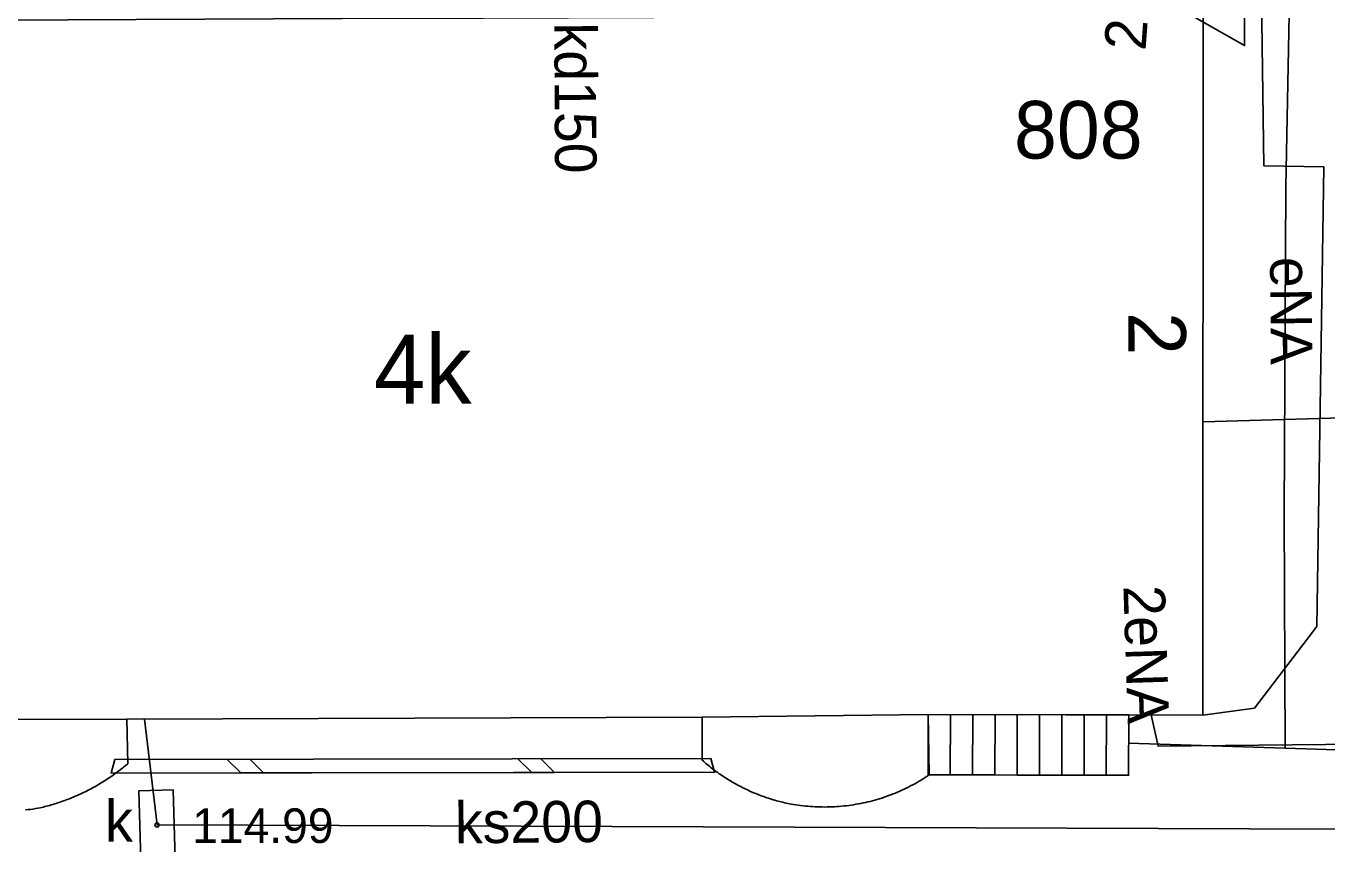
# Model space of a CAD drawing. Extents: x 6434771 to 6436222, y 5663454 to 5664782.
# Drawn here: x 6435090.98 to 6435119.21, y 5664209.23 to 5664226.99 of the extents above; entities that cross this region are included whole.
import ezdxf

# ---------------------------------------------------------------- set-up
doc = ezdxf.new("R2010")
doc.units = 0
for name, color, linetype in [('Warstwa 1', 7, 'Continuous'), ('Warstwa 10', 7, 'Continuous'), ('Warstwa 12', 7, 'Continuous'), ('Warstwa 13', 7, 'Continuous'), ('Warstwa 14', 7, 'Continuous'), ('Warstwa 36', 7, 'Continuous'), ('Warstwa 4', 7, 'Continuous'), ('Warstwa 5', 7, 'Continuous'), ('Warstwa 6', 7, 'Continuous'), ('Warstwa 7', 7, 'Continuous'), ('Warstwa 8', 7, 'Continuous'), ('Warstwa 9', 7, 'Continuous')]:
    doc.layers.add(name, color=color, linetype=linetype)

msp = doc.modelspace()

# ---------------------------------------------------------------- linework, layer by layer
at = {"layer": 'Warstwa 1'}
msp.add_lwpolyline([(6435090.975, 5664209.969), (6435091.028, 5664209.976), (6435091.08, 5664209.982), (6435091.132, 5664209.99), (6435091.185, 5664209.998), (6435091.237, 5664210.006), (6435091.289, 5664210.016), (6435091.324, 5664210.024), (6435091.36, 5664210.033), (6435091.394, 5664210.041), (6435091.429, 5664210.051), (6435091.463, 5664210.06), (6435091.498, 5664210.069), (6435091.532, 5664210.08), (6435091.566, 5664210.089), (6435091.6, 5664210.1), (6435091.635, 5664210.11), (6435091.669, 5664210.122), (6435091.703, 5664210.133), (6435091.737, 5664210.144), (6435091.771, 5664210.157), (6435091.804, 5664210.168), (6435091.838, 5664210.181), (6435091.872, 5664210.194), (6435091.905, 5664210.206), (6435091.939, 5664210.22), (6435091.972, 5664210.232), (6435092.005, 5664210.246), (6435092.037, 5664210.261), (6435092.071, 5664210.274), (6435092.104, 5664210.289), (6435092.136, 5664210.303), (6435092.169, 5664210.319), (6435092.201, 5664210.334), (6435092.233, 5664210.349), (6435092.266, 5664210.365), (6435092.298, 5664210.38), (6435092.329, 5664210.397), (6435092.361, 5664210.414), (6435092.393, 5664210.43), (6435092.425, 5664210.447), (6435092.456, 5664210.465), (6435092.487, 5664210.482), (6435092.518, 5664210.5), (6435092.55, 5664210.517), (6435092.58, 5664210.536), (6435092.611, 5664210.555), (6435092.641, 5664210.573), (6435092.671, 5664210.592), (6435092.702, 5664210.612), (6435092.732, 5664210.63), (6435092.762, 5664210.65), (6435092.791, 5664210.671), (6435092.822, 5664210.69), (6435092.851, 5664210.711), (6435092.88, 5664210.731), (6435092.909, 5664210.752), (6435092.939, 5664210.773), (6435092.967, 5664210.794), (6435092.996, 5664210.816), (6435093.024, 5664210.838), (6435093.053, 5664210.859), (6435093.081, 5664210.882), (6435093.108, 5664210.905), (6435093.137, 5664210.927), (6435093.164, 5664210.95), (6435093.191, 5664210.973), (6435093.173, 5664211.943), (6435105.655, 5664211.982), (6435105.653, 5664211.052), (6435105.681, 5664211.027), (6435105.708, 5664211.003), (6435105.735, 5664210.98), (6435105.763, 5664210.956), (6435105.792, 5664210.933), (6435105.82, 5664210.911), (6435105.848, 5664210.887), (6435105.877, 5664210.865), (6435105.906, 5664210.844), (6435105.935, 5664210.821), (6435105.964, 5664210.8), (6435105.993, 5664210.779), (6435106.023, 5664210.757), (6435106.052, 5664210.737), (6435106.082, 5664210.716), (6435106.113, 5664210.696), (6435106.143, 5664210.676), (6435106.174, 5664210.656), (6435106.204, 5664210.637), (6435106.235, 5664210.618), (6435106.266, 5664210.599), (6435106.298, 5664210.581), (6435106.328, 5664210.562), (6435106.36, 5664210.544), (6435106.392, 5664210.527), (6435106.424, 5664210.509), (6435106.456, 5664210.492), (6435106.488, 5664210.476), (6435106.52, 5664210.459), (6435106.553, 5664210.443), (6435106.586, 5664210.426), (6435106.619, 5664210.411), (6435106.651, 5664210.396), (6435106.684, 5664210.38), (6435106.717, 5664210.366), (6435106.751, 5664210.351), (6435106.784, 5664210.337), (6435106.818, 5664210.324), (6435106.851, 5664210.31), (6435106.885, 5664210.297), (6435106.919, 5664210.283), (6435106.953, 5664210.271), (6435106.987, 5664210.258), (6435107.022, 5664210.247), (6435107.056, 5664210.235), (6435107.09, 5664210.223), (6435107.125, 5664210.213), (6435107.159, 5664210.202), (6435107.194, 5664210.192), (6435107.229, 5664210.182), (6435107.264, 5664210.171), (6435107.3, 5664210.162), (6435107.335, 5664210.153), (6435107.369, 5664210.144), (6435107.404, 5664210.135), (6435107.44, 5664210.127), (6435107.475, 5664210.12), (6435107.511, 5664210.112), (6435107.547, 5664210.105), (6435107.582, 5664210.098), (6435107.634, 5664210.089), (6435107.685, 5664210.081), (6435107.737, 5664210.073), (6435107.789, 5664210.066), (6435107.84, 5664210.06), (6435107.892, 5664210.054), (6435107.945, 5664210.049), (6435107.997, 5664210.045), (6435108.049, 5664210.042), (6435108.101, 5664210.039), (6435108.154, 5664210.036), (6435108.206, 5664210.035), (6435108.259, 5664210.034), (6435108.311, 5664210.033), (6435108.363, 5664210.034), (6435108.416, 5664210.035), (6435108.468, 5664210.036), (6435108.52, 5664210.039), (6435108.572, 5664210.042), (6435108.625, 5664210.047), (6435108.677, 5664210.051), (6435108.73, 5664210.056), (6435108.782, 5664210.062), (6435108.834, 5664210.068), (6435108.885, 5664210.075), (6435108.937, 5664210.084), (6435108.989, 5664210.092), (6435109.04, 5664210.101), (6435109.091, 5664210.111), (6435109.142, 5664210.121), (6435109.193, 5664210.133), (6435109.245, 5664210.144), (6435109.296, 5664210.156), (6435109.347, 5664210.17), (6435109.397, 5664210.183), (6435109.447, 5664210.198), (6435109.497, 5664210.213), (6435109.548, 5664210.229), (6435109.597, 5664210.245), (6435109.647, 5664210.262), (6435109.696, 5664210.28), (6435109.746, 5664210.298), (6435109.794, 5664210.317), (6435109.843, 5664210.337), (6435109.891, 5664210.357), (6435109.939, 5664210.378), (6435109.987, 5664210.399), (6435110.034, 5664210.421), (6435110.081, 5664210.444), (6435110.129, 5664210.466), (6435110.175, 5664210.491), (6435110.221, 5664210.515), (6435110.268, 5664210.54), (6435110.313, 5664210.566), (6435110.358, 5664210.592), (6435110.403, 5664210.619), (6435110.448, 5664210.647), (6435110.492, 5664210.674), (6435110.536, 5664210.702), (6435110.58, 5664210.732), (6435110.556, 5664212.042), (6435116.516, 5664212.03), (6435116.522, 5664229.052)], dxfattribs=at)
at = {"layer": 'Warstwa 10'}
for p, q in [((6435095.642, 5664210.772), (6435095.342, 5664211.071)), ((6435096.137, 5664210.772), (6435095.837, 5664211.072)), ((6435101.956, 5664210.781), (6435101.655, 5664211.081)), ((6435102.451, 5664210.782), (6435102.15, 5664211.082))]:
    msp.add_line(p, q, dxfattribs=at)
msp.add_lwpolyline([(6435092.908, 5664211.067), (6435105.839, 5664211.088), (6435105.92, 5664210.788), (6435092.829, 5664210.767)], close=True, dxfattribs=at)
at = {"layer": 'Warstwa 12'}
for points in [[(6435118.299, 5664211.311), (6435118.282, 5664216.413), (6435118.318, 5664223.499), (6435118.498, 5664232.859), (6435115.352, 5664233.197), (6435099.502, 5664234.999)], [(6435134.083, 5664219.078), (6435133.393, 5664219.077), (6435128.578, 5664218.745), (6435116.518, 5664218.392)], [(6435132.261, 5664211.519), (6435115.548, 5664211.352), (6435115.394, 5664212.033)], [(6435118.299, 5664211.311), (6435114.905, 5664211.422)], [(6435132.126, 5664210.862), (6435118.299, 5664211.311)]]:
    msp.add_lwpolyline(points, dxfattribs=at)
at = {"layer": 'Warstwa 14'}
msp.add_circle((6435093.825, 5664209.644), 0.045, dxfattribs=at)
msp.add_circle((6435093.825, 5664209.644), 0.045, dxfattribs=at)
at = {"layer": 'Warstwa 36'}
for p, q in [((6435111.036, 5664210.731), (6435111.039, 5664212.042)), ((6435111.52, 5664210.731), (6435111.523, 5664212.041)), ((6435112.003, 5664210.73), (6435112.006, 5664212.04)), ((6435112.486, 5664210.729), (6435112.489, 5664212.038)), ((6435112.97, 5664210.728), (6435112.973, 5664212.037)), ((6435113.453, 5664210.726), (6435113.456, 5664212.036)), ((6435113.936, 5664210.725), (6435113.939, 5664212.035)), ((6435114.42, 5664210.724), (6435114.423, 5664212.035))]:
    msp.add_line(p, q, dxfattribs=at)
msp.add_lwpolyline([(6435110.556, 5664212.042), (6435110.553, 5664210.732), (6435114.903, 5664210.724), (6435114.906, 5664212.034)], close=True, dxfattribs=at)
at = {"layer": 'Warstwa 4'}
for points in [[(6435082.207, 5664228.908), (6435090.398, 5664228.949), (6435090.396, 5664227.118), (6435097.837, 5664227.148), (6435100.898, 5664227.161), (6435108.309, 5664227.191), (6435108.301, 5664228.992), (6435116.522, 5664229.052), (6435116.516, 5664212.03), (6435110.556, 5664212.042), (6435105.655, 5664211.982), (6435093.173, 5664211.943), (6435088.262, 5664211.933), (6435082.281, 5664211.915)], [(6435094.222, 5664208.906), (6435093.473, 5664208.883), (6435093.428, 5664210.382), (6435094.177, 5664210.405)]]:
    msp.add_lwpolyline(points, close=True, dxfattribs=at)
at = {"layer": 'Warstwa 6'}
msp.add_circle((6435093.825, 5664209.644), 0.045, dxfattribs=at)
at = {"layer": 'Warstwa 7'}
msp.add_lwpolyline([(6435117.412, 5664228.565), (6435117.419, 5664226.565), (6435115.683, 5664227.559)], close=True, dxfattribs=at)
msp.add_lwpolyline([(6435093.551, 5664211.944), (6435093.825, 5664209.644), (6435119.496, 5664209.554), (6435128.053, 5664220.751), (6435139.497, 5664221.843)], dxfattribs=at)
at = {"layer": 'Warstwa 9'}
for p, q in [((6435117.762, 5664229.047), (6435117.84, 5664223.956)), ((6435117.84, 5664223.956), (6435119.14, 5664223.93)), ((6435118.99, 5664213.95), (6435119.14, 5664223.93)), ((6435117.638, 5664212.177), (6435118.99, 5664213.95)), ((6435116.516, 5664212.03), (6435117.638, 5664212.177)), ((6435114.903, 5664210.724), (6435114.906, 5664212.033)), ((6435114.906, 5664212.033), (6435116.516, 5664212.03)), ((6435092.791, 5664210.671), (6435092.822, 5664210.69)), ((6435092.822, 5664210.69), (6435092.851, 5664210.711)), ((6435092.851, 5664210.711), (6435092.88, 5664210.731)), ((6435092.88, 5664210.731), (6435092.909, 5664210.752)), ((6435092.909, 5664210.752), (6435092.931, 5664210.767)), ((6435092.931, 5664210.767), (6435095.642, 5664210.772)), ((6435095.642, 5664210.772), (6435096.137, 5664210.772)), ((6435096.137, 5664210.772), (6435101.955, 5664210.782)), ((6435101.955, 5664210.782), (6435102.451, 5664210.782)), ((6435102.451, 5664210.782), (6435105.92, 5664210.788)), ((6435105.905, 5664210.845), (6435105.935, 5664210.821)), ((6435105.905, 5664210.845), (6435105.92, 5664210.788)), ((6435105.935, 5664210.821), (6435105.964, 5664210.8)), ((6435105.964, 5664210.8), (6435105.993, 5664210.779)), ((6435105.993, 5664210.779), (6435106.023, 5664210.757)), ((6435106.023, 5664210.757), (6435106.052, 5664210.737)), ((6435106.052, 5664210.737), (6435106.082, 5664210.716)), ((6435106.082, 5664210.716), (6435106.113, 5664210.696)), ((6435106.113, 5664210.696), (6435106.143, 5664210.676)), ((6435106.143, 5664210.676), (6435106.174, 5664210.656)), ((6435110.448, 5664210.647), (6435110.492, 5664210.674)), ((6435110.492, 5664210.674), (6435110.536, 5664210.702)), ((6435110.536, 5664210.702), (6435110.58, 5664210.732)), ((6435110.58, 5664210.732), (6435111.036, 5664210.731)), ((6435111.036, 5664210.731), (6435111.52, 5664210.73)), ((6435111.52, 5664210.73), (6435112.003, 5664210.729)), ((6435112.003, 5664210.729), (6435112.486, 5664210.728)), ((6435112.486, 5664210.728), (6435112.97, 5664210.728)), ((6435112.97, 5664210.728), (6435113.453, 5664210.727)), ((6435113.453, 5664210.727), (6435113.936, 5664210.726)), ((6435113.936, 5664210.726), (6435114.42, 5664210.725)), ((6435114.42, 5664210.725), (6435114.903, 5664210.724)), ((6435092.298, 5664210.38), (6435092.329, 5664210.397)), ((6435092.329, 5664210.397), (6435092.361, 5664210.414)), ((6435092.361, 5664210.414), (6435092.393, 5664210.43)), ((6435092.393, 5664210.43), (6435092.425, 5664210.447)), ((6435092.425, 5664210.447), (6435092.456, 5664210.465)), ((6435092.456, 5664210.465), (6435092.487, 5664210.482)), ((6435092.487, 5664210.482), (6435092.518, 5664210.5)), ((6435092.518, 5664210.5), (6435092.55, 5664210.517)), ((6435092.55, 5664210.517), (6435092.58, 5664210.536)), ((6435092.58, 5664210.536), (6435092.611, 5664210.555)), ((6435092.611, 5664210.555), (6435092.641, 5664210.573)), ((6435092.641, 5664210.573), (6435092.671, 5664210.592)), ((6435092.671, 5664210.592), (6435092.702, 5664210.612)), ((6435092.702, 5664210.612), (6435092.732, 5664210.63)), ((6435092.732, 5664210.63), (6435092.762, 5664210.65)), ((6435092.762, 5664210.65), (6435092.791, 5664210.671)), ((6435106.174, 5664210.656), (6435106.204, 5664210.637)), ((6435106.204, 5664210.637), (6435106.235, 5664210.618)), ((6435106.235, 5664210.618), (6435106.266, 5664210.599)), ((6435106.266, 5664210.599), (6435106.298, 5664210.581)), ((6435106.298, 5664210.581), (6435106.328, 5664210.562)), ((6435106.328, 5664210.562), (6435106.36, 5664210.544)), ((6435106.36, 5664210.544), (6435106.392, 5664210.527)), ((6435106.392, 5664210.527), (6435106.424, 5664210.509)), ((6435106.424, 5664210.509), (6435106.456, 5664210.492)), ((6435106.456, 5664210.492), (6435106.488, 5664210.476)), ((6435106.488, 5664210.476), (6435106.52, 5664210.459)), ((6435106.52, 5664210.459), (6435106.553, 5664210.443)), ((6435106.553, 5664210.443), (6435106.586, 5664210.426)), ((6435106.586, 5664210.426), (6435106.619, 5664210.411)), ((6435106.619, 5664210.411), (6435106.651, 5664210.396)), ((6435106.651, 5664210.396), (6435106.684, 5664210.38)), ((6435109.939, 5664210.378), (6435109.987, 5664210.399)), ((6435109.987, 5664210.399), (6435110.034, 5664210.421)), ((6435110.034, 5664210.421), (6435110.081, 5664210.444)), ((6435110.081, 5664210.444), (6435110.129, 5664210.466)), ((6435110.129, 5664210.466), (6435110.175, 5664210.491)), ((6435110.175, 5664210.491), (6435110.221, 5664210.515)), ((6435110.221, 5664210.515), (6435110.268, 5664210.54)), ((6435110.268, 5664210.54), (6435110.313, 5664210.566)), ((6435110.313, 5664210.566), (6435110.358, 5664210.592)), ((6435110.358, 5664210.592), (6435110.403, 5664210.619)), ((6435110.403, 5664210.619), (6435110.448, 5664210.647)), ((6435091.6, 5664210.1), (6435091.635, 5664210.11)), ((6435091.635, 5664210.11), (6435091.669, 5664210.122)), ((6435091.669, 5664210.122), (6435091.703, 5664210.133)), ((6435091.703, 5664210.133), (6435091.737, 5664210.144)), ((6435091.737, 5664210.144), (6435091.771, 5664210.157)), ((6435091.771, 5664210.157), (6435091.804, 5664210.168)), ((6435091.804, 5664210.168), (6435091.838, 5664210.181)), ((6435091.838, 5664210.181), (6435091.872, 5664210.194)), ((6435091.872, 5664210.194), (6435091.905, 5664210.206)), ((6435091.905, 5664210.206), (6435091.939, 5664210.22)), ((6435091.939, 5664210.22), (6435091.972, 5664210.232)), ((6435091.972, 5664210.232), (6435092.005, 5664210.246)), ((6435092.005, 5664210.246), (6435092.037, 5664210.261)), ((6435092.037, 5664210.261), (6435092.071, 5664210.274)), ((6435092.071, 5664210.274), (6435092.104, 5664210.289)), ((6435092.104, 5664210.289), (6435092.136, 5664210.303)), ((6435092.136, 5664210.303), (6435092.169, 5664210.319)), ((6435092.169, 5664210.319), (6435092.201, 5664210.334)), ((6435092.201, 5664210.334), (6435092.233, 5664210.349)), ((6435092.233, 5664210.349), (6435092.266, 5664210.365)), ((6435092.266, 5664210.365), (6435092.298, 5664210.38)), ((6435106.684, 5664210.38), (6435106.717, 5664210.366)), ((6435106.717, 5664210.366), (6435106.751, 5664210.351)), ((6435106.751, 5664210.351), (6435106.784, 5664210.337)), ((6435106.784, 5664210.337), (6435106.818, 5664210.324)), ((6435106.818, 5664210.324), (6435106.851, 5664210.31)), ((6435106.851, 5664210.31), (6435106.885, 5664210.297)), ((6435106.885, 5664210.297), (6435106.919, 5664210.283)), ((6435106.919, 5664210.283), (6435106.953, 5664210.271)), ((6435106.953, 5664210.271), (6435106.987, 5664210.258)), ((6435106.987, 5664210.258), (6435107.022, 5664210.247)), ((6435107.022, 5664210.247), (6435107.056, 5664210.235)), ((6435107.056, 5664210.235), (6435107.09, 5664210.223)), ((6435107.09, 5664210.223), (6435107.125, 5664210.213)), ((6435107.125, 5664210.213), (6435107.159, 5664210.202)), ((6435107.159, 5664210.202), (6435107.194, 5664210.192)), ((6435107.194, 5664210.192), (6435107.229, 5664210.182)), ((6435107.229, 5664210.182), (6435107.264, 5664210.171)), ((6435107.264, 5664210.171), (6435107.3, 5664210.162)), ((6435107.3, 5664210.162), (6435107.335, 5664210.153)), ((6435107.335, 5664210.153), (6435107.369, 5664210.144)), ((6435107.369, 5664210.144), (6435107.404, 5664210.135)), ((6435107.404, 5664210.135), (6435107.44, 5664210.127)), ((6435107.44, 5664210.127), (6435107.475, 5664210.12)), ((6435107.475, 5664210.12), (6435107.511, 5664210.112)), ((6435107.511, 5664210.112), (6435107.547, 5664210.105)), ((6435109.04, 5664210.101), (6435109.091, 5664210.111)), ((6435109.091, 5664210.111), (6435109.142, 5664210.121)), ((6435109.142, 5664210.121), (6435109.193, 5664210.133)), ((6435109.193, 5664210.133), (6435109.245, 5664210.144)), ((6435109.245, 5664210.144), (6435109.296, 5664210.156)), ((6435109.296, 5664210.156), (6435109.347, 5664210.17)), ((6435109.347, 5664210.17), (6435109.397, 5664210.183)), ((6435109.397, 5664210.183), (6435109.447, 5664210.198)), ((6435109.447, 5664210.198), (6435109.497, 5664210.213)), ((6435109.497, 5664210.213), (6435109.548, 5664210.229)), ((6435109.548, 5664210.229), (6435109.597, 5664210.245)), ((6435109.597, 5664210.245), (6435109.647, 5664210.262)), ((6435109.647, 5664210.262), (6435109.696, 5664210.28)), ((6435109.696, 5664210.28), (6435109.746, 5664210.298)), ((6435109.746, 5664210.298), (6435109.794, 5664210.317)), ((6435109.794, 5664210.317), (6435109.843, 5664210.337)), ((6435109.843, 5664210.337), (6435109.891, 5664210.357)), ((6435109.891, 5664210.357), (6435109.939, 5664210.378)), ((6435090.975, 5664209.969), (6435091.028, 5664209.976)), ((6435091.028, 5664209.976), (6435091.08, 5664209.982)), ((6435091.08, 5664209.982), (6435091.132, 5664209.99)), ((6435091.132, 5664209.99), (6435091.185, 5664209.998)), ((6435091.185, 5664209.998), (6435091.237, 5664210.006)), ((6435091.237, 5664210.006), (6435091.289, 5664210.016)), ((6435091.289, 5664210.016), (6435091.324, 5664210.024)), ((6435091.324, 5664210.024), (6435091.36, 5664210.033)), ((6435091.36, 5664210.033), (6435091.394, 5664210.041)), ((6435091.394, 5664210.041), (6435091.429, 5664210.051)), ((6435091.429, 5664210.051), (6435091.463, 5664210.06)), ((6435091.463, 5664210.06), (6435091.498, 5664210.069)), ((6435091.498, 5664210.069), (6435091.532, 5664210.08)), ((6435091.532, 5664210.08), (6435091.566, 5664210.089)), ((6435091.566, 5664210.089), (6435091.6, 5664210.1)), ((6435107.547, 5664210.105), (6435107.582, 5664210.098)), ((6435107.582, 5664210.098), (6435107.634, 5664210.089)), ((6435107.634, 5664210.089), (6435107.685, 5664210.081)), ((6435107.685, 5664210.081), (6435107.737, 5664210.073)), ((6435107.737, 5664210.073), (6435107.789, 5664210.066)), ((6435107.789, 5664210.066), (6435107.84, 5664210.06)), ((6435107.84, 5664210.06), (6435107.892, 5664210.054)), ((6435107.892, 5664210.054), (6435107.945, 5664210.049)), ((6435107.945, 5664210.049), (6435107.997, 5664210.045)), ((6435107.997, 5664210.045), (6435108.049, 5664210.042)), ((6435108.049, 5664210.042), (6435108.101, 5664210.039)), ((6435108.101, 5664210.039), (6435108.154, 5664210.036)), ((6435108.154, 5664210.036), (6435108.206, 5664210.035)), ((6435108.206, 5664210.035), (6435108.259, 5664210.034)), ((6435108.259, 5664210.034), (6435108.311, 5664210.033)), ((6435108.311, 5664210.033), (6435108.363, 5664210.034)), ((6435108.363, 5664210.034), (6435108.416, 5664210.035)), ((6435108.416, 5664210.035), (6435108.468, 5664210.036)), ((6435108.468, 5664210.036), (6435108.52, 5664210.039)), ((6435108.52, 5664210.039), (6435108.572, 5664210.042)), ((6435108.572, 5664210.042), (6435108.625, 5664210.047)), ((6435108.625, 5664210.047), (6435108.677, 5664210.051)), ((6435108.677, 5664210.051), (6435108.73, 5664210.056)), ((6435108.73, 5664210.056), (6435108.782, 5664210.062)), ((6435108.782, 5664210.062), (6435108.834, 5664210.068)), ((6435108.834, 5664210.068), (6435108.885, 5664210.075)), ((6435108.885, 5664210.075), (6435108.937, 5664210.084)), ((6435108.937, 5664210.084), (6435108.989, 5664210.092)), ((6435108.989, 5664210.092), (6435109.04, 5664210.101))]:
    msp.add_line(p, q, dxfattribs=at)

# ---------------------------------------------------------------- texts
at = {"layer": 'Warstwa 13'}
for s, rotation, p in [('2eNA', 85.7603, (6435115.27, 5664226.44)), ('eNA', 270.4017, (6435117.973, 5664221.974)), ('2eNA', 271.8054, (6435114.79, 5664214.834))]:
    msp.add_text(s, height=0.9, rotation=rotation, dxfattribs=at).set_placement(p)
at = {"layer": 'Warstwa 14'}
msp.add_text('2', height=1.25, rotation=270.2642, dxfattribs=at).set_placement((6435114.894, 5664220.774))
msp.add_text('114.99', height=0.75, dxfattribs=at).set_placement((6435094.587, 5664209.253))
at = {"layer": 'Warstwa 5'}
for s, height, p in [('4k', 1.5, (6435098.531, 5664218.791)), ('k', 0.9, (6435092.698, 5664209.283))]:
    msp.add_text(s, height=height, dxfattribs=at).set_placement(p)
at = {"layer": 'Warstwa 7'}
for s, rotation, p in [('kd150', 270.3845, (6435102.441, 5664227.062)), ('ks200', 0.5386, (6435100.292, 5664209.243))]:
    msp.add_text(s, height=0.9, rotation=rotation, dxfattribs=at).set_placement(p)
at = {"layer": 'Warstwa 8'}
msp.add_text('808', height=1.25, dxfattribs=at).set_placement((6435112.418, 5664224.111))

doc.saveas('drawing.dxf')
